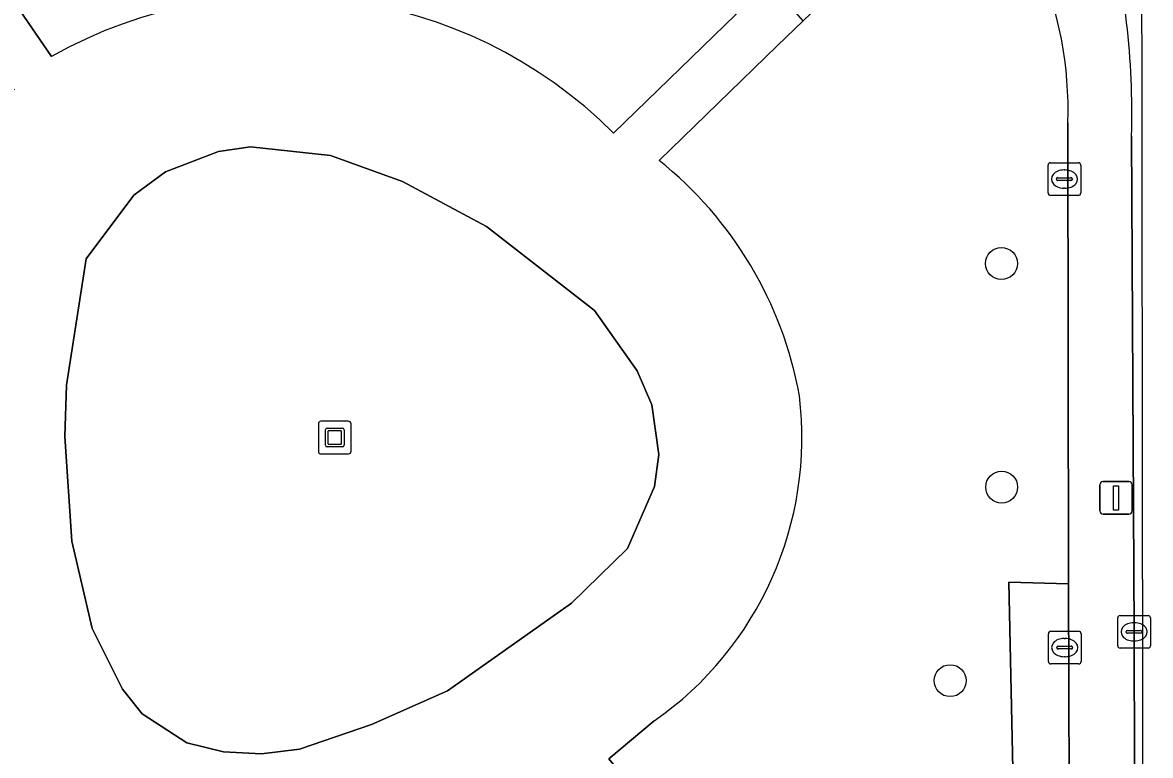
# Model space of a CAD drawing. Extents: x 159262 to 160143, y 383399 to 384319.
# Drawn here: x 160108.52 to 160143.07, y 383785.11 to 383807.57 of the extents above; entities that cross this region are included whole.
import ezdxf

# ---------------------------------------------------------------- set-up
doc = ezdxf.new("R2010")
doc.units = 0
for name, color, linetype in [('IMGEO_Boom', 7, 'Continuous'), ('IMGEO_Groenvoorziening', 7, 'Continuous'), ('IMGEO_Haag', 7, 'Continuous'), ('IMGEO_Kolk', 7, 'Continuous'), ('IMGEO_Kunstobject', 7, 'Continuous'), ('IMGEO_Lichtmast', 7, 'Continuous'), ('IMGEO_Rijbaan_lokaal_open', 7, 'Continuous'), ('IMGEO_Terreindeel_open', 7, 'Continuous'), ('IMGEO_Voetpad_halfverhard', 7, 'Continuous'), ('IMGEO_Voetpad_open', 7, 'Continuous')]:
    doc.layers.add(name, color=color, linetype=linetype)

msp = doc.modelspace()

# ---------------------------------------------------------------- linework, layer by layer
at = {"layer": 'IMGEO_Boom'}
for centre in [(160138.51, 383800.182), (160138.516, 383793.331), (160136.94, 383787.4)]:
    msp.add_circle(centre, 0.489, dxfattribs=at)
at = {"layer": 'IMGEO_Groenvoorziening'}
for points in [[(160126.629, 383804.181), (160130.375, 383807.808), (160129.782, 383808.412), (160134.775, 383813.319), (160134.624, 383813.68), (160115.053, 383815.915), (160114.79, 383813.802), (160112.176, 383814.243), (160112.473, 383816.326), (160107.895, 383816.864), (160103.254, 383817.825), (160102.803, 383817.543), (160106.809, 383811.84), (160106.065, 383811.393), (160109.41, 383806.528)], [(160137.573, 383812.531), (160137.283, 383812.271), (160132.44, 383807.617), (160131.64, 383806.848), (160128.02, 383803.343)], [(160127.873, 383786.165), (160126.478, 383785.007), (160134.759, 383774.953), (160135.49, 383775.547), (160138.153, 383772.43), (160138.777, 383771.699), (160139.133, 383771.808), (160138.732, 383790.419), (160140.563, 383790.362), (160140.543, 383804.494)]]:
    msp.add_lwpolyline(points, dxfattribs=at)
msp.add_lwpolyline([(160140.563, 383790.362), (160138.732, 383790.419), (160139.133, 383771.808), (160138.777, 383771.699), (160138.153, 383772.43), (160135.49, 383775.547), (160134.759, 383774.953), (160135.481, 383774.067), (160139.226, 383769.606), (160139.285, 383769.485), (160140.631, 383770.117), (160140.626, 383771.572)], close=True, dxfattribs=at)
for centre, radius, start, end in [((160129.353, 383804.926), 11.198, 357.7899, 24.2153), ((160116.468, 383793.973), 14.403, 45.1335, 119.343), ((160120.544, 383794.001), 11.966, 10.2611, 51.3317), ((160121.805, 383794.846), 10.592, 304.9552, 6.9737)]:
    msp.add_arc(centre, radius, start, end, dxfattribs=at)
at = {"layer": 'IMGEO_Haag'}
msp.add_lwpolyline([(160140.563, 383790.362), (160138.732, 383790.419), (160139.133, 383771.808), (160138.777, 383771.699), (160138.153, 383772.43), (160135.49, 383775.547), (160134.759, 383774.953), (160135.481, 383774.067), (160139.226, 383769.606), (160139.285, 383769.485), (160140.631, 383770.117), (160140.626, 383771.572)], close=True, dxfattribs=at)
at = {"layer": 'IMGEO_Kolk'}
for p, q in [((160139.939, 383802.344), (160139.939, 383803.196)), ((160140.014, 383803.27), (160140.866, 383803.27)), ((160140.427, 383803.05), (160140.452, 383803.05)), ((160140.94, 383803.196), (160140.94, 383802.344)), ((160140.198, 383802.764), (160140.198, 383802.776)), ((160140.636, 383802.727), (160140.238, 383802.727)), ((160140.241, 383802.813), (160140.639, 383802.813)), ((160140.682, 383802.776), (160140.682, 383802.764)), ((160140.45, 383802.49), (160140.425, 383802.49)), ((160140.866, 383802.27), (160140.014, 383802.27)), ((160142.073, 383788.47), (160142.073, 383789.322)), ((160142.148, 383789.396), (160143, 383789.396)), ((160143.074, 383789.322), (160143.074, 383788.47)), ((160139.948, 383787.987), (160139.948, 383788.839)), ((160140.023, 383788.913), (160140.875, 383788.913)), ((160140.949, 383788.839), (160140.949, 383787.987)), ((160142.332, 383788.89), (160142.332, 383788.902)), ((160142.77, 383788.853), (160142.372, 383788.853)), ((160142.375, 383788.939), (160142.773, 383788.939)), ((160142.561, 383789.176), (160142.586, 383789.176)), ((160142.816, 383788.902), (160142.816, 383788.89)), ((160140.436, 383788.693), (160140.461, 383788.693)), ((160142.584, 383788.616), (160142.559, 383788.616)), ((160140.207, 383788.407), (160140.207, 383788.419)), ((160140.645, 383788.37), (160140.247, 383788.37)), ((160140.25, 383788.456), (160140.648, 383788.456)), ((160140.691, 383788.419), (160140.691, 383788.407)), ((160143, 383788.396), (160142.148, 383788.396)), ((160140.875, 383787.913), (160140.023, 383787.913)), ((160140.459, 383788.133), (160140.434, 383788.133))]:
    msp.add_line(p, q, dxfattribs=at)
for points in [[(160139.939, 383802.344), (160139.939, 383803.196)], [(160140.014, 383803.27), (160140.866, 383803.27)], [(160140.94, 383803.196), (160140.94, 383802.344)], [(160140.866, 383802.27), (160140.014, 383802.27)], [(160142.073, 383788.47), (160142.073, 383789.322)], [(160142.148, 383789.396), (160143, 383789.396)], [(160143.074, 383789.322), (160143.074, 383788.47)], [(160139.948, 383787.987), (160139.948, 383788.839)], [(160140.023, 383788.913), (160140.875, 383788.913)], [(160140.949, 383788.839), (160140.949, 383787.987)], [(160143, 383788.396), (160142.148, 383788.396)], [(160140.875, 383787.913), (160140.023, 383787.913)]]:
    msp.add_lwpolyline(points, dxfattribs=at)
for centre, radius, start, end in [((160140.016, 383803.194), 0.0765, 91.552, 178.448), ((160140.016, 383803.194), 0.0765, 91.552, 178.448), ((160140.864, 383803.194), 0.0765, 1.552, 88.448), ((160140.864, 383803.194), 0.0765, 1.552, 88.448), ((160140.238, 383802.773), 0.0403, 85.8775, 175.7526), ((160140.235, 383802.763), 0.0366, 178.938, 274.7102), ((160140.639, 383802.77), 0.043, 264.8664, 352.4533), ((160140.643, 383802.775), 0.0386, 1.7309, 96.639), ((160140.016, 383802.346), 0.0765, 181.552, 268.448), ((160140.016, 383802.346), 0.0765, 181.552, 268.448), ((160140.864, 383802.346), 0.0765, 271.552, 358.448), ((160140.864, 383802.346), 0.0765, 271.552, 358.448), ((160142.15, 383789.32), 0.0765, 91.552, 178.448), ((160142.15, 383789.32), 0.0765, 91.552, 178.448), ((160142.998, 383789.32), 0.0765, 1.552, 88.448), ((160142.998, 383789.32), 0.0765, 1.552, 88.448), ((160140.025, 383788.837), 0.0765, 91.552, 178.448), ((160140.025, 383788.837), 0.0765, 91.552, 178.448), ((160140.873, 383788.837), 0.0765, 1.552, 88.448), ((160140.873, 383788.837), 0.0765, 1.552, 88.448), ((160142.372, 383788.899), 0.0403, 85.8775, 175.7526), ((160142.369, 383788.889), 0.0366, 178.938, 274.7102), ((160142.773, 383788.896), 0.043, 264.8664, 352.4533), ((160142.777, 383788.901), 0.0386, 1.7309, 96.639), ((160140.247, 383788.416), 0.0403, 85.8775, 175.7526), ((160140.244, 383788.406), 0.0366, 178.938, 274.7102), ((160140.648, 383788.413), 0.043, 264.8664, 352.4533), ((160140.652, 383788.418), 0.0386, 1.7309, 96.639), ((160142.15, 383788.472), 0.0765, 181.552, 268.448), ((160142.15, 383788.472), 0.0765, 181.552, 268.448), ((160142.998, 383788.472), 0.0765, 271.552, 358.448), ((160142.998, 383788.472), 0.0765, 271.552, 358.448), ((160140.025, 383787.989), 0.0765, 181.552, 268.448), ((160140.025, 383787.989), 0.0765, 181.552, 268.448), ((160140.873, 383787.989), 0.0765, 271.552, 358.448), ((160140.873, 383787.989), 0.0765, 271.552, 358.448)]:
    msp.add_arc(centre, radius, start, end, dxfattribs=at)
for centre, major_axis, ratio, start_param, end_param in [((160140.426, 383802.77), (-0.387, 0.002), 0.722429, 4.712389, 7.853982), ((160140.451, 383802.77), (-0.39, 0.002), 0.717154, 1.570796, 4.712389), ((160142.56, 383788.896), (-0.387, 0.002), 0.722429, 4.712389, 7.853982), ((160142.585, 383788.896), (-0.39, 0.002), 0.717154, 1.570796, 4.712389), ((160140.435, 383788.413), (-0.387, 0.002), 0.722429, 4.712389, 7.853982), ((160140.46, 383788.413), (-0.39, 0.002), 0.717154, 1.570796, 4.712389)]:
    msp.add_ellipse(centre, major_axis=major_axis, ratio=ratio, start_param=start_param, end_param=end_param, dxfattribs=at)
at = {"layer": 'IMGEO_Kunstobject'}
for p, q in [((160117.585, 383795.265), (160117.585, 383794.424)), ((160117.585, 383795.265), (160117.585, 383794.424)), ((160118.501, 383795.349), (160117.66, 383795.349)), ((160118.501, 383795.349), (160117.66, 383795.349)), ((160117.799, 383794.613), (160117.799, 383795.087)), ((160117.849, 383795.137), (160118.323, 383795.137)), ((160118.373, 383795.087), (160118.373, 383794.613)), ((160118.585, 383794.433), (160118.585, 383795.274)), ((160118.585, 383794.433), (160118.585, 383795.274)), ((160117.879, 383795.037), (160117.879, 383794.663)), ((160118.273, 383795.057), (160117.899, 383795.057)), ((160118.293, 383794.663), (160118.293, 383795.037)), ((160118.323, 383794.563), (160117.849, 383794.563)), ((160117.899, 383794.643), (160118.273, 383794.643)), ((160117.669, 383794.349), (160118.51, 383794.349)), ((160117.669, 383794.349), (160118.51, 383794.349))]:
    msp.add_line(p, q, dxfattribs=at)
for centre, radius, start, end in [((160117.663, 383795.271), 0.0779, 92.4484, 184.2845), ((160117.663, 383795.271), 0.0779, 92.4484, 184.2845), ((160117.849, 383795.087), 0.05, 90, 180), ((160118.323, 383795.087), 0.05, 360, 90), ((160118.507, 383795.271), 0.0779, 2.4484, 94.2845), ((160118.507, 383795.271), 0.0779, 2.4484, 94.2845), ((160117.899, 383795.037), 0.02, 90, 180), ((160118.273, 383795.037), 0.02, 360, 90), ((160117.663, 383794.427), 0.0779, 182.4484, 274.2845), ((160117.663, 383794.427), 0.0779, 182.4484, 274.2845), ((160117.849, 383794.613), 0.05, 180, 270), ((160117.899, 383794.663), 0.02, 180, 270), ((160118.273, 383794.663), 0.02, 270, 0), ((160118.323, 383794.613), 0.05, 270, 0), ((160118.507, 383794.427), 0.0779, 272.4484, 4.2845), ((160118.507, 383794.427), 0.0779, 272.4484, 4.2845)]:
    msp.add_arc(centre, radius, start, end, dxfattribs=at)
at = {"layer": 'IMGEO_Lichtmast'}
for p, q in [((160141.527, 383792.599), (160141.527, 383793.399)), ((160141.527, 383793.399), (160141.527, 383792.599)), ((160141.627, 383793.499), (160142.417, 383793.499)), ((160142.417, 383793.499), (160141.627, 383793.499)), ((160142.517, 383793.399), (160142.517, 383792.599)), ((160142.517, 383792.599), (160142.517, 383793.399)), ((160142.417, 383792.499), (160141.627, 383792.499)), ((160141.627, 383792.499), (160142.417, 383792.499))]:
    msp.add_line(p, q, dxfattribs=at)
msp.add_lwpolyline([(160141.947, 383793.374), (160142.097, 383793.374), (160142.097, 383792.624), (160141.947, 383792.624), (160141.947, 383793.374)], dxfattribs=at)
for centre, start, end in [((160141.627, 383793.399), 90, 180), ((160141.627, 383793.399), 90, 180), ((160142.417, 383793.399), 0, 90), ((160142.417, 383793.399), 360, 90), ((160141.627, 383792.599), 180, 270), ((160141.627, 383792.599), 180, 270), ((160142.417, 383792.599), 270, 0), ((160142.417, 383792.599), 270, 0)]:
    msp.add_arc(centre, 0.1, start, end, dxfattribs=at)
at = {"layer": 'IMGEO_Rijbaan_lokaal_open'}
for points in [[(160142.86, 383769.62), (160142.812, 383811.399), (160141.684, 383810.988)], [(160142.496, 383804.086), (160142.574, 383788.896), (160142.616, 383771.896), (160142.625, 383769.621), (160142.86, 383769.62)]]:
    msp.add_lwpolyline(points, dxfattribs=at)
msp.add_arc((160118.654, 383804.78), 23.852, 358.3332, 15.0865, dxfattribs=at)
at = {"layer": 'IMGEO_Terreindeel_open'}
msp.add_lwpolyline([(160117.003, 383785.305), (160119.209, 383786.052), (160121.542, 383787.093), (160125.334, 383789.772), (160127.055, 383791.45), (160127.886, 383793.349), (160128.016, 383794.329), (160127.795, 383795.85), (160127.35, 383796.894), (160126.039, 383798.74), (160122.73, 383801.312), (160120.161, 383802.693), (160117.952, 383803.495), (160115.502, 383803.756), (160114.525, 383803.611), (160112.902, 383802.992), (160111.93, 383802.28), (160110.469, 383800.329), (160109.869, 383796.459), (160109.813, 383794.879), (160110.029, 383791.67), (160110.656, 383788.998), (160111.579, 383787.136), (160112.183, 383786.379), (160113.552, 383785.497), (160114.68, 383785.216), (160115.841, 383785.156)], close=True, dxfattribs=at)
at = {"layer": 'IMGEO_Voetpad_halfverhard'}
for points in [[(160109.41, 383806.528), (160106.065, 383811.393), (160105.443, 383812.296), (160104.122, 383811.42), (160104.813, 383810.428), (160108.262, 383805.493)], [(160128.02, 383803.343), (160131.64, 383806.848), (160132.44, 383807.617), (160131.41, 383808.795), (160130.375, 383807.808), (160126.629, 383804.181)], [(160125.235, 383784.114), (160133.763, 383773.796), (160134.31, 383773.13), (160135.481, 383774.067), (160134.759, 383774.953), (160126.478, 383785.007), (160127.873, 383786.165)]]:
    msp.add_lwpolyline(points, dxfattribs=at)
msp.add_lwpolyline([(160126.039, 383798.74), (160127.35, 383796.894), (160127.795, 383795.85), (160128.016, 383794.329), (160127.886, 383793.349), (160127.055, 383791.45), (160125.334, 383789.772), (160121.542, 383787.093), (160119.209, 383786.052), (160117.003, 383785.305), (160115.841, 383785.156), (160114.68, 383785.216), (160113.552, 383785.497), (160112.183, 383786.379), (160111.579, 383787.136), (160110.656, 383788.998), (160110.029, 383791.67), (160109.813, 383794.879), (160109.869, 383796.459), (160110.469, 383800.329), (160111.93, 383802.28), (160112.902, 383802.992), (160114.525, 383803.611), (160115.502, 383803.756), (160117.952, 383803.495), (160120.161, 383802.693), (160122.73, 383801.312)], close=True, dxfattribs=at)
for centre, radius, start, end in [((160116.468, 383793.973), 14.403, 45.1335, 119.343), ((160120.544, 383794.001), 11.966, 10.2611, 51.3317), ((160121.805, 383794.846), 10.592, 304.9552, 6.9737)]:
    msp.add_arc(centre, radius, start, end, dxfattribs=at)
at = {"layer": 'IMGEO_Voetpad_open'}
msp.add_lwpolyline([(160140.543, 383804.494), (160140.563, 383790.362), (160140.626, 383771.572), (160140.631, 383770.117), (160142.625, 383769.621), (160142.616, 383771.896), (160142.574, 383788.896), (160142.496, 383804.086)], dxfattribs=at)
for centre, radius, start, end in [((160118.654, 383804.78), 23.852, 358.3332, 15.0865), ((160129.353, 383804.926), 11.198, 357.7899, 24.2153)]:
    msp.add_arc(centre, radius, start, end, dxfattribs=at)

doc.saveas('drawing.dxf')
